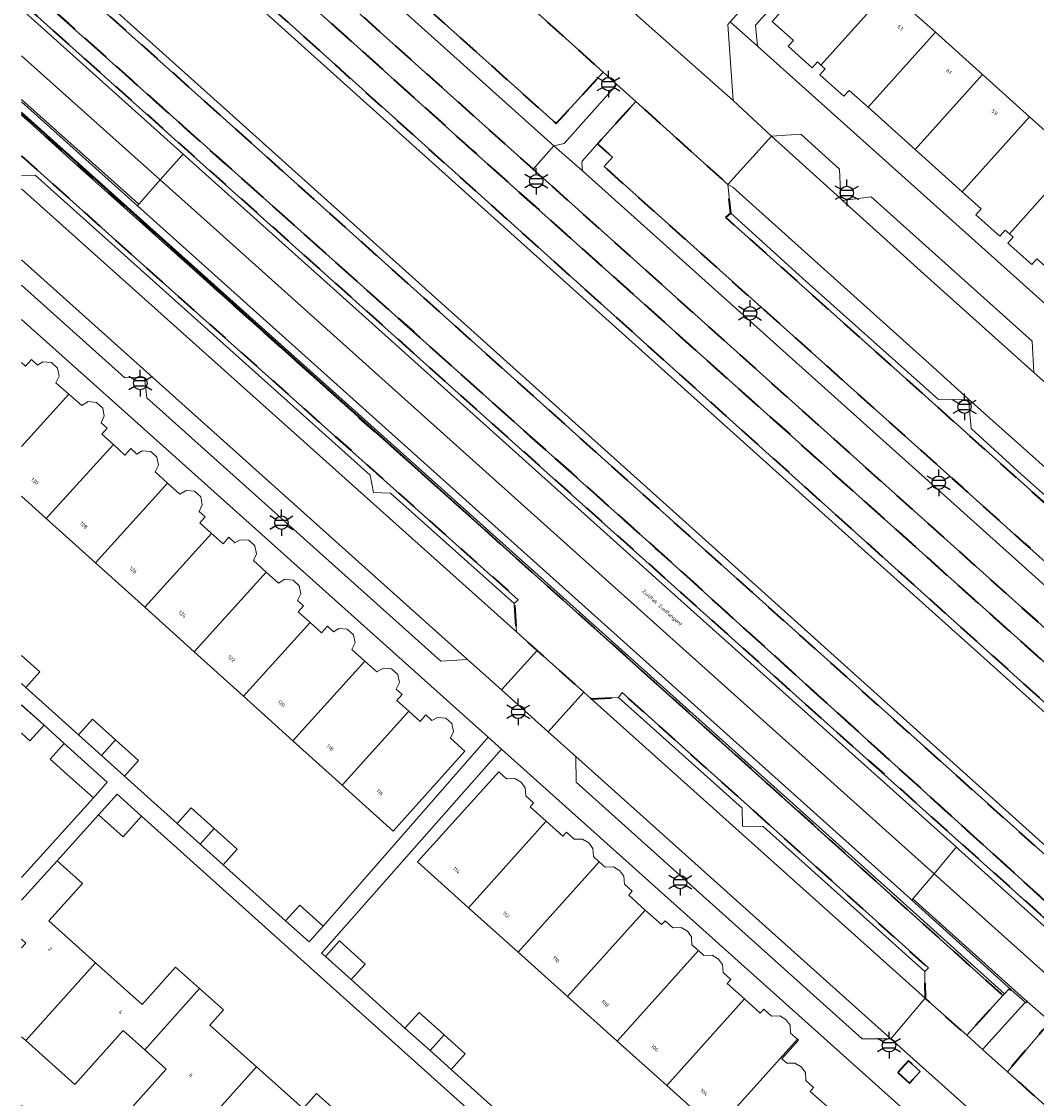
# Model space of a CAD drawing. Extents: x 105780 to 185197, y 477999 to 525027.
# Tile 76 of 562: x 105781 to 105877, y 479191 to 479293. Entities that reach past the tile are written whole.
import ezdxf
from ezdxf.enums import TextEntityAlignment as Align

# ---------------------------------------------------------------- set-up
doc = ezdxf.new("R2010")
doc.units = 0
doc.linetypes.add('XX-HIDDEN', pattern=[4, 2, -2])
for name, color, linetype, lineweight in [('B-GV-GR-MATERIAALGRENS-G', 252, 'XX-HIDDEN', 35), ('B-RO-IE-MEUBILAIR_WEGMEUBILAIR-S', 252, 'Continuous', 25), ('B-RO-IE-TERREINAFSCHEIDING_KUNSTMATIG_HEKWERK-G', 252, 'IE-TERREINAFSCHEIDING-KUNSTMATIG', 18), ('B-WE-GK-KADEMUUR-G', 252, 'Continuous', 18), ('B-WE-GW-WATERGANG_SLOOT_INSTEEK-G', 252, 'Continuous', 30), ('B-XX-KG-KADASTRAAL_BEBOUWING-G', 252, 'Continuous', 20), ('B1-WE-GW-TALUD_KRUIN-G', 252, 'Continuous', 25), ('B1-WE-OG-BEBOUWING-T18', 7, 'Continuous', 18), ('B1-WE-OG-TERREIN_ERF-GV', 252, 'Continuous', 18), ('B1-WE-OG-TOPOGRAFIE-T18', 10, 'Continuous', 18), ('B1-WE-VH-VERHARDING_ASFALT-GV', 252, 'Continuous', 18), ('B1-WE-VH-VERHARDING_BETON-GV', 252, 'Continuous', 18), ('B1-WE-VH-VERHARDING_BETONSTRAATSTEEN-GV', 252, 'Continuous', 18), ('B1-WE-VH-VERHARDING_TEGEL-GV', 252, 'Continuous', 18)]:
    doc.layers.add(name, color=color, linetype=linetype, lineweight=lineweight)
doc.styles.add('NLCS-ISO', font='NLCS-ISO.ttf')
doc.styles.add('NLCS-ISO-M200-T18', font='NLCS-ISO.ttf', dxfattribs={"height": 0.36})
doc.linetypes.add('IE-TERREINAFSCHEIDING-KUNSTMATIG', pattern='A,4,[82,NLCS.SHX,S=0.75,R=90,X=0,Y=0],4,-2', length=10)

# ---------------------------------------------------------------- blocks, each defined once
blk = doc.blocks.new('B-SIE-WEG_LICHTMAST-SO')
at = {"ltscale": 0.1}
for p, q in [((0, 1.27), (0, 2.53)), ((-1.1, 0.63), (-2.19, 1.27)), ((1.1, 0.63), (2.19, 1.27)), ((-1.1, -0.63), (-2.19, -1.27)), ((0, -1.27), (0, -2.53)), ((1.1, -0.63), (2.19, -1.27))]:
    blk.add_line(p, q, dxfattribs=at)
at = {"flags": 128}
for points in [[(-1.16, 0.5), (1.16, 0.5)], [(-1.16, -0.5), (1.16, -0.5)]]:
    blk.add_lwpolyline(points, dxfattribs=at)
at = {"ltscale": 0.1}
blk.add_circle((0, 0), 1.27, dxfattribs=at)
at = {"style": 'NLCS-ISO'}
blk.add_attdef('TYPE', text='', height=1.8, dxfattribs=at).set_placement((0, 2.53), align=Align.BOTTOM_CENTER)

msp = doc.modelspace()

# ---------------------------------------------------------------- linework, layer by layer
at = {"layer": 'B-GV-GR-MATERIAALGRENS-G', "flags": 128}
for points in [[(105780.506, 479329.243), (105788.776, 479321.776), (105831.286, 479283.636), (105835.774, 479288.518), (105831.869, 479292.034), (105828.42, 479295.141), (105825.665, 479294.966), (105825.248, 479294.536), (105811.267, 479307.039), (105780.506, 479334.715)], [(105780.506, 479319.453), (105805.964, 479296.725), (105812.082, 479291.263), (105823.32, 479281.125), (105887.472, 479223.688), (105891.103, 479220.385), (105891.632, 479220.979), (105891.862, 479221.243), (105892.747, 479222.242), (105829.104, 479279.316), (105806.399, 479299.678), (105786.465, 479317.46), (105780.506, 479322.824)], [(105780.506, 479316.014), (105804.084, 479294.823), (105889.237, 479218.29), (105891.103, 479220.385), (105887.472, 479223.688), (105823.32, 479281.125), (105812.082, 479291.263), (105805.964, 479296.725), (105780.506, 479319.453)], [(105780.506, 479297.116), (105797.501, 479281.936), (105840.997, 479243.082), (105879.907, 479207.826), (105880.024, 479207.958), (105882.092, 479210.251), (105843.912, 479244.494), (105799.647, 479284.195), (105780.506, 479301.362)], [(105780.506, 479295.197), (105782.345, 479293.547), (105878.559, 479207.39), (105878.71, 479207.393), (105879.537, 479207.411), (105879.77, 479207.672), (105879.907, 479207.826), (105840.997, 479243.082), (105797.501, 479281.936), (105780.506, 479297.116)], [(105780.506, 479280.59), (105791.793, 479270.456), (105827.704, 479238.403), (105827.314, 479238.041), (105827.524, 479235.339), (105829.482, 479233.586), (105833.933, 479229.601), (105834.613, 479228.992), (105837.237, 479229.106), (105837.568, 479229.578), (105866.676, 479203.409), (105866.319, 479203.065), (105866.357, 479200.538), (105866.765, 479200.174), (105870.307, 479197.012), (105873.735, 479200.799), (105839.183, 479231.902), (105784.821, 479280.557), (105780.506, 479284.473)]]:
    msp.add_lwpolyline(points, dxfattribs=at)
for points in [[(105847.417, 479274.715), (105847.883, 479275.125), (105847.618, 479277.861), (105838.861, 479285.737), (105835.231, 479281.704), (105836.639, 479280.454), (105835.855, 479279.567), (105869.934, 479249.027), (105875.752, 479243.813), (105896.048, 479225.753), (105898.345, 479228.347), (105896.537, 479229.962), (105896.309, 479229.707), (105885.677, 479240.472)], [(105877.665, 479197.493), (105877.749, 479197.586), (105878.102, 479197.972), (105878.04, 479198.031), (105877.881, 479197.853), (105877.834, 479197.801), (105877.526, 479197.461), (105874.192, 479193.544), (105877.988, 479190.143), (105911.437, 479160.119), (105915.93, 479156.078), (105917.902, 479154.305), (105920.254, 479154.698), (105920.564, 479155.143), (105955.013, 479124.165), (105954.745, 479123.884), (105954.811, 479121.274), (105955.775, 479120.406), (105960.174, 479116.442), (105963.822, 479113.155), (105965.738, 479115.364), (105967.772, 479113.632), (105965.865, 479111.314), (105967.416, 479109.916), (105969.289, 479111.975), (105974.549, 479107.266), (105974.231, 479106.911), (105975.011, 479106.212), (106000, 479083.841), (106008.397, 479076.328), (106008.22, 479076.115), (106014.205, 479070.792), (106018.552, 479071.109), (106000, 479087.768), (105969.795, 479114.892), (105937.855, 479143.418), (105925.486, 479154.503), (105877.646, 479197.472)], [(105863.771, 479193.478), (105864.888, 479192.473), (105865.887, 479193.581), (105864.77, 479194.586)]]:
    msp.add_lwpolyline(points, close=True, dxfattribs=at)
at = {"layer": 'B-RO-IE-TERREINAFSCHEIDING_KUNSTMATIG_HEKWERK-G', "flags": 128}
for points in [[(105873.735, 479200.799), (105780.506, 479284.635)], [(105879.625, 479207.321), (105879.174, 479206.785), (105874.673, 479210.864)]]:
    msp.add_lwpolyline(points, dxfattribs=at)
at = {"layer": 'B-WE-GK-KADEMUUR-G', "flags": 128}
for points in [[(105893.584, 479214.383), (105889.237, 479218.29), (105804.084, 479294.823), (105780.506, 479316.014)], [(105780.506, 479314.962), (105803.335, 479294.468), (105861.245, 479242.48), (105888.773, 479217.777), (105890.39, 479216.316), (105893.123, 479213.862), (105950.062, 479162.747), (106001.588, 479116.491), (105995.321, 479109.471), (105943.577, 479155.947), (105914.187, 479182.345), (105886.813, 479206.76), (105882.524, 479210.784), (105845.165, 479244.34), (105800.291, 479284.645), (105780.506, 479302.415)], [(105780.506, 479301.362), (105799.647, 479284.195), (105843.912, 479244.494), (105882.092, 479210.251), (105886.458, 479206.335), (105913.814, 479181.801), (105943.164, 479155.477), (105995.376, 479108.648), (106000.1, 479113.925), (106002.444, 479116.543), (106001.767, 479117.152), (105950.394, 479163.324), (105893.584, 479214.383)]]:
    msp.add_lwpolyline(points, dxfattribs=at)
at = {"layer": 'B-WE-GW-WATERGANG_SLOOT_INSTEEK-G', "flags": 128}
msp.add_lwpolyline([(105780.506, 479302.415), (105800.291, 479284.645), (105845.165, 479244.34), (105882.524, 479210.784), (105886.813, 479206.76), (105914.187, 479182.345), (105943.577, 479155.947), (105995.321, 479109.471), (106001.588, 479116.491), (105950.062, 479162.747), (105893.123, 479213.862), (105890.39, 479216.316), (105888.773, 479217.777), (105861.245, 479242.48), (105803.335, 479294.468), (105780.506, 479314.962)], dxfattribs=at)
at = {"layer": 'B-XX-KG-KADASTRAAL_BEBOUWING-G', "flags": 128}
for points in [[(105862.854, 479296.33), (105858.231, 479300.475), (105851.833, 479293.347), (105853.848, 479291.54), (105853.347, 479290.983), (105855.622, 479288.943), (105856.123, 479289.501), (105856.46, 479289.199)], [(105867.329, 479292.318), (105862.854, 479296.33), (105856.46, 479289.199), (105856.867, 479288.835), (105856.366, 479288.276), (105858.641, 479286.236), (105859.142, 479286.795), (105860.935, 479285.187)], [(105871.803, 479288.306), (105867.329, 479292.318), (105860.935, 479285.187), (105865.41, 479281.175)], [(105876.278, 479284.294), (105871.803, 479288.306), (105865.41, 479281.175), (105869.884, 479277.162)], [(105880.753, 479280.281), (105876.278, 479284.294), (105869.884, 479277.162), (105871.692, 479275.541), (105871.192, 479274.983), (105873.466, 479272.943), (105873.968, 479273.502), (105874.36, 479273.15)], [(105885.228, 479276.269), (105880.753, 479280.281), (105874.36, 479273.15), (105874.711, 479272.835), (105874.209, 479272.276), (105876.485, 479270.237), (105876.985, 479270.795), (105878.834, 479269.137)], [(105794.382, 479249.488), (105793.215, 479250.56), (105793.515, 479251.192), (105793.355, 479251.957), (105792.776, 479252.479), (105791.97, 479252.54), (105791.457, 479252.233), (105790.883, 479252.766), (105790.329, 479252.144), (105789.226, 479253.144), (105782.855, 479246.128), (105787.54, 479241.902)], [(105798.558, 479244.697), (105797.44, 479245.708), (105797.95, 479246.264), (105797.38, 479246.783), (105797.679, 479247.421), (105797.536, 479248.18), (105796.943, 479248.717), (105796.16, 479248.791), (105795.545, 479248.418), (105794.382, 479249.488), (105787.54, 479241.902), (105792.225, 479237.676)], [(105803.743, 479241.026), (105802.536, 479242.124), (105802.836, 479242.756), (105802.675, 479243.521), (105802.095, 479244.043), (105801.29, 479244.105), (105800.777, 479243.797), (105800.203, 479244.33), (105799.649, 479243.71), (105798.558, 479244.697), (105792.225, 479237.676), (105796.91, 479233.45)], [(105807.925, 479236.242), (105806.8, 479237.26), (105807.308, 479237.816), (105806.738, 479238.335), (105807.037, 479238.973), (105806.894, 479239.732), (105806.303, 479240.269), (105805.518, 479240.343), (105804.904, 479239.97), (105803.743, 479241.026), (105796.91, 479233.45), (105801.595, 479229.225)], [(105813.114, 479232.576), (105811.894, 479233.676), (105812.194, 479234.307), (105812.033, 479235.073), (105811.454, 479235.595), (105810.648, 479235.655), (105810.135, 479235.349), (105809.561, 479235.882), (105809.007, 479235.262), (105807.925, 479236.242), (105801.595, 479229.225), (105806.28, 479224.999)], [(105817.301, 479227.797), (105816.166, 479228.824), (105816.674, 479229.38), (105816.104, 479229.899), (105816.401, 479230.537), (105816.26, 479231.296), (105815.669, 479231.833), (105814.884, 479231.907), (105814.27, 479231.534), (105813.114, 479232.576), (105806.28, 479224.999), (105810.965, 479220.773)], [(105785.906, 479225.574), (105788.092, 479223.61), (105789.427, 479225.099), (105787.243, 479227.062)], [(105817.301, 479227.797), (105810.965, 479220.773), (105815.799, 479216.412), (105822.629, 479223.993), (105821.26, 479225.24), (105821.56, 479225.872), (105821.399, 479226.637), (105820.82, 479227.159), (105820.014, 479227.221), (105819.501, 479226.913), (105818.927, 479227.446), (105818.373, 479226.826)], [(105789.427, 479225.099), (105788.092, 479223.61), (105790.289, 479221.636), (105791.626, 479223.124)], [(105786.5, 479223.009), (105784.566, 479224.747), (105783.229, 479223.259), (105785.164, 479221.521), (105787.346, 479219.561), (105788.65, 479221.078)], [(105830.357, 479217.345), (105828.818, 479218.724), (105829.151, 479219.096), (105828.405, 479219.763), (105828.366, 479220.525), (105827.977, 479221.049), (105827.369, 479221.42), (105826.59, 479221.393), (105825.848, 479222.055), (105818.124, 479213.478), (105822.983, 479209.121)], [(105787.806, 479217.956), (105790.149, 479215.866), (105791.9, 479217.839), (105789.58, 479219.922)], [(105795.282, 479217.151), (105797.47, 479215.185), (105798.805, 479216.675), (105796.619, 479218.639)], [(105835.397, 479213.5), (105834.834, 479214.004), (105834.791, 479214.766), (105834.404, 479215.29), (105833.795, 479215.66), (105833.017, 479215.634), (105832.275, 479216.297), (105831.94, 479215.925), (105830.357, 479217.345), (105822.983, 479209.121), (105827.688, 479204.902)], [(105798.805, 479216.675), (105797.47, 479215.185), (105799.665, 479213.213), (105801.002, 479214.701)], [(105839.77, 479208.911), (105838.191, 479210.326), (105838.524, 479210.698), (105837.78, 479211.365), (105837.739, 479212.127), (105837.35, 479212.649), (105836.741, 479213.022), (105835.961, 479212.995), (105835.397, 479213.5), (105827.688, 479204.902), (105832.393, 479200.683)], [(105805.595, 479207.885), (105807.828, 479205.88), (105809.165, 479207.368), (105806.932, 479209.373)], [(105844.811, 479205.066), (105844.207, 479205.606), (105844.166, 479206.366), (105843.777, 479206.892), (105843.169, 479207.263), (105842.39, 479207.236), (105841.648, 479207.899), (105841.315, 479207.527), (105839.77, 479208.911), (105832.393, 479200.683), (105837.098, 479196.464)], [(105809.376, 479204.489), (105811.816, 479202.297), (105813.153, 479203.785), (105810.713, 479205.977)], [(105849.184, 479200.477), (105847.564, 479201.928), (105847.897, 479202.3), (105847.153, 479202.967), (105847.112, 479203.729), (105846.723, 479204.253), (105846.115, 479204.624), (105845.336, 479204.597), (105844.811, 479205.066), (105837.098, 479196.464), (105841.803, 479192.245)], [(105797.422, 479201.452), (105795.145, 479203.494), (105791.959, 479199.941), (105787.537, 479203.907), (105780.908, 479196.515), (105785.559, 479192.344), (105790.161, 479197.476), (105792.209, 479195.639)], [(105802.83, 479194.019), (105798.402, 479197.987), (105799.687, 479199.421), (105797.422, 479201.452), (105792.209, 479195.639), (105794.252, 479193.807), (105789.65, 479188.676), (105794.306, 479184.499)], [(105854.223, 479196.631), (105853.581, 479197.208), (105853.54, 479197.97), (105853.151, 479198.494), (105852.541, 479198.865), (105851.764, 479198.838), (105851.022, 479199.501), (105850.689, 479199.129), (105849.184, 479200.477), (105841.803, 479192.245), (105846.295, 479188.217), (105844.687, 479186.432), (105844.903, 479186.237)], [(105816.936, 479197.697), (105819.321, 479195.554), (105820.656, 479197.044), (105818.273, 479199.185)], [(105820.656, 479197.044), (105819.321, 479195.554), (105821.319, 479193.759), (105822.656, 479195.247)], [(105857.006, 479190.268), (105855.431, 479191.681), (105855.765, 479192.053), (105855.023, 479192.72), (105854.981, 479193.482), (105854.593, 479194.006), (105853.985, 479194.377), (105853.205, 479194.35), (105852.739, 479194.768), (105854.324, 479196.54), (105854.223, 479196.631), (105844.903, 479186.237), (105849.595, 479182.003)], [(105810.813, 479189.444), (105808.534, 479191.487), (105807.251, 479190.056), (105802.83, 479194.019), (105794.306, 479184.499), (105798.944, 479180.339), (105803.548, 479185.472), (105805.601, 479183.632)]]:
    msp.add_lwpolyline(points, close=True, dxfattribs=at)
for points in [[(105785.006, 479257.932), (105783.777, 479259.018), (105784.077, 479259.649), (105783.915, 479260.415), (105783.337, 479260.937), (105782.531, 479260.999), (105782.018, 479260.691), (105781.442, 479261.224), (105780.89, 479260.604), (105780.506, 479260.951)], [(105789.226, 479253.144), (105788.122, 479254.144), (105788.63, 479254.7), (105788.06, 479255.219), (105788.359, 479255.856), (105788.215, 479256.616), (105787.625, 479257.153), (105786.84, 479257.227), (105786.226, 479256.854), (105785.006, 479257.932), (105780.506, 479252.944)], [(105780.506, 479252.944), (105785.006, 479257.932)], [(105780.506, 479248.247), (105782.855, 479246.128), (105789.226, 479253.144)], [(105780.506, 479230.424), (105780.92, 479230.052), (105782.257, 479231.54), (105780.506, 479233.113)], [(105780.506, 479225.705), (105781.303, 479224.99), (105782.639, 479226.478), (105780.503, 479228.396)], [(105783.876, 479213.6), (105780.506, 479209.844)], [(105780.506, 479196.875), (105780.908, 479196.515), (105787.537, 479203.907), (105783.112, 479207.875), (105786.298, 479211.428), (105783.876, 479213.6)], [(105780.506, 479206.146), (105780.915, 479205.779), (105780.506, 479205.323)]]:
    msp.add_lwpolyline(points, dxfattribs=at)
at = {"layer": 'B1-WE-GW-TALUD_KRUIN-G', "flags": 128}
for points in [[(105891.103, 479220.385), (105887.472, 479223.688), (105823.32, 479281.125), (105812.082, 479291.263), (105805.964, 479296.725), (105780.506, 479319.453)], [(105780.506, 479297.116), (105797.501, 479281.936), (105840.997, 479243.082), (105879.907, 479207.826)]]:
    msp.add_lwpolyline(points, dxfattribs=at)
at = {"layer": 'B1-WE-OG-TERREIN_ERF-GV', "flags": 128}
msp.add_lwpolyline([(105885.492, 479291.358), (105883.321, 479288.94), (105881.77, 479290.332), (105880.123, 479291.811), (105882.294, 479294.229), (105876.568, 479299.37), (105874.397, 479296.951), (105872.84, 479298.349), (105871.236, 479299.789), (105873.407, 479302.207), (105870.507, 479304.811), (105868.336, 479302.393), (105863.725, 479306.532), (105865.896, 479308.951), (105865.234, 479309.545), (105850.236, 479292.982), (105850.421, 479290.986), (105882.359, 479262.381), (105898.285, 479279.873), (105894.416, 479283.346), (105892.245, 479280.928), (105890.699, 479282.316), (105889.01, 479283.832), (105891.181, 479286.25)], close=True, dxfattribs=at)
for points in [[(105862.854, 479296.33), (105867.329, 479292.318), (105871.803, 479288.306), (105876.278, 479284.294), (105880.753, 479280.281)], [(105876.985, 479270.795), (105876.485, 479270.237), (105874.209, 479272.276), (105874.711, 479272.835), (105874.36, 479273.15), (105873.968, 479273.502), (105873.466, 479272.943), (105871.192, 479274.983), (105871.692, 479275.541), (105869.884, 479277.162), (105865.41, 479281.175), (105860.935, 479285.187), (105859.142, 479286.795), (105858.641, 479286.236), (105856.366, 479288.276), (105856.867, 479288.835), (105856.46, 479289.199), (105856.123, 479289.501), (105855.622, 479288.943), (105853.347, 479290.983), (105853.848, 479291.54), (105851.833, 479293.347)], [(105824.83, 479225.344), (105789.729, 479256.789), (105780.506, 479265.014)], [(105780.506, 479260.951), (105780.89, 479260.604), (105781.442, 479261.224), (105782.018, 479260.691), (105782.531, 479260.999), (105783.337, 479260.937), (105783.915, 479260.415), (105784.077, 479259.649), (105783.777, 479259.018), (105785.006, 479257.932), (105786.226, 479256.854), (105786.84, 479257.227), (105787.625, 479257.153), (105788.215, 479256.616), (105788.359, 479255.856), (105788.06, 479255.219), (105788.63, 479254.7), (105788.122, 479254.144), (105789.226, 479253.144), (105790.329, 479252.144), (105790.883, 479252.766), (105791.457, 479252.233), (105791.97, 479252.54), (105792.776, 479252.479), (105793.355, 479251.957), (105793.515, 479251.192), (105793.215, 479250.56), (105794.382, 479249.488), (105795.545, 479248.418), (105796.16, 479248.791), (105796.943, 479248.717), (105797.536, 479248.18), (105797.679, 479247.421), (105797.38, 479246.783), (105797.95, 479246.264), (105797.44, 479245.708), (105798.558, 479244.697), (105799.649, 479243.71), (105800.203, 479244.33), (105800.777, 479243.797), (105801.29, 479244.105), (105802.095, 479244.043), (105802.675, 479243.521), (105802.836, 479242.756), (105802.536, 479242.124), (105803.743, 479241.026), (105804.904, 479239.97), (105805.518, 479240.343), (105806.303, 479240.269), (105806.894, 479239.732), (105807.037, 479238.973), (105806.738, 479238.335), (105807.308, 479237.816), (105806.8, 479237.26), (105807.925, 479236.242), (105809.007, 479235.262), (105809.561, 479235.882), (105810.135, 479235.349), (105810.648, 479235.655), (105811.454, 479235.595), (105812.033, 479235.073), (105812.194, 479234.307), (105811.894, 479233.676), (105813.114, 479232.576), (105814.27, 479231.534), (105814.884, 479231.907), (105815.669, 479231.833), (105816.26, 479231.296), (105816.401, 479230.537), (105816.104, 479229.899), (105816.674, 479229.38), (105816.166, 479228.824), (105817.301, 479227.797), (105818.373, 479226.826), (105818.927, 479227.446), (105819.501, 479226.913), (105820.014, 479227.221), (105820.82, 479227.159), (105821.399, 479226.637), (105821.56, 479225.872), (105821.26, 479225.24), (105822.629, 479223.993), (105815.799, 479216.412), (105810.965, 479220.773), (105806.28, 479224.999), (105801.595, 479229.225), (105796.91, 479233.45), (105792.225, 479237.676), (105787.54, 479241.902), (105782.855, 479246.128), (105780.506, 479248.247)], [(105780.506, 479233.113), (105782.257, 479231.54), (105780.92, 479230.052), (105785.906, 479225.574), (105787.243, 479227.062), (105789.427, 479225.099), (105791.626, 479223.124), (105790.289, 479221.636), (105795.282, 479217.151), (105796.619, 479218.639), (105798.805, 479216.675), (105801.002, 479214.701), (105799.665, 479213.213), (105805.595, 479207.885), (105806.932, 479209.373), (105809.165, 479207.368), (105824.83, 479225.344)], [(105780.506, 479212.019), (105787.346, 479219.561), (105785.164, 479221.521), (105783.229, 479223.259), (105784.566, 479224.747), (105782.639, 479226.478), (105781.303, 479224.99), (105780.506, 479225.705)], [(105864.983, 479189.385), (105826.117, 479224.194), (105809.006, 479204.822), (105809.376, 479204.489), (105810.713, 479205.977), (105813.153, 479203.785), (105811.816, 479202.297), (105816.936, 479197.697), (105818.273, 479199.185), (105820.656, 479197.044), (105822.656, 479195.247), (105821.319, 479193.759), (105826.334, 479189.254)], [(105846.295, 479188.217), (105841.803, 479192.245), (105837.098, 479196.464), (105832.393, 479200.683), (105827.688, 479204.902), (105822.983, 479209.121), (105818.124, 479213.478), (105825.848, 479222.055), (105826.59, 479221.393), (105827.369, 479221.42), (105827.977, 479221.049), (105828.366, 479220.525), (105828.405, 479219.763), (105829.151, 479219.096), (105828.818, 479218.724), (105830.357, 479217.345), (105831.94, 479215.925), (105832.275, 479216.297), (105833.017, 479215.634), (105833.795, 479215.66), (105834.404, 479215.29), (105834.791, 479214.766), (105834.834, 479214.004), (105835.397, 479213.5), (105835.961, 479212.995), (105836.741, 479213.022), (105837.35, 479212.649), (105837.739, 479212.127), (105837.78, 479211.365), (105838.524, 479210.698), (105838.191, 479210.326), (105839.77, 479208.911), (105841.315, 479207.527), (105841.648, 479207.899), (105842.39, 479207.236), (105843.169, 479207.263), (105843.777, 479206.892), (105844.166, 479206.366), (105844.207, 479205.606), (105844.811, 479205.066), (105845.336, 479204.597), (105846.115, 479204.624), (105846.723, 479204.253), (105847.112, 479203.729), (105847.153, 479202.967), (105847.897, 479202.3), (105847.564, 479201.928), (105849.184, 479200.477), (105850.689, 479199.129), (105851.022, 479199.501), (105851.764, 479198.838), (105852.541, 479198.865), (105853.151, 479198.494), (105853.54, 479197.97), (105853.581, 479197.208), (105854.223, 479196.631), (105854.324, 479196.54), (105852.739, 479194.768), (105853.205, 479194.35), (105853.985, 479194.377), (105854.593, 479194.006), (105854.981, 479193.482), (105855.023, 479192.72), (105855.765, 479192.053), (105855.431, 479191.681), (105857.006, 479190.268)], [(105780.506, 479190.33), (105808.311, 479165.483), (105809.392, 479164.517), (105825.862, 479149.637), (105837.671, 479162.839), (105842.893, 479168.677), (105840.199, 479171.095), (105841.958, 479173.055), (105827.111, 479186.213), (105791.9, 479217.839)], [(105791.9, 479217.839), (105790.149, 479215.866), (105787.806, 479217.956), (105783.876, 479213.6), (105786.298, 479211.428), (105783.112, 479207.875), (105787.537, 479203.907), (105791.959, 479199.941), (105795.145, 479203.494), (105797.422, 479201.452), (105799.687, 479199.421), (105798.402, 479197.987), (105802.83, 479194.019), (105807.251, 479190.056), (105808.534, 479191.487), (105810.813, 479189.444)], [(105780.506, 479205.323), (105780.915, 479205.779), (105780.506, 479206.146)], [(105789.65, 479188.676), (105794.252, 479193.807), (105792.209, 479195.639), (105790.161, 479197.476), (105785.559, 479192.344), (105780.908, 479196.515), (105780.506, 479196.875)]]:
    msp.add_lwpolyline(points, dxfattribs=at)
at = {"layer": 'B1-WE-VH-VERHARDING_ASFALT-GV', "flags": 128}
for points in [[(105880.267, 479256.784), (105876.695, 479259.98), (105867.215, 479268.462), (105858.512, 479276.343), (105858.344, 479276.496), (105851.762, 479282.456), (105847.618, 479277.861), (105848.097, 479277.586), (105866.433, 479261.136), (105870.475, 479257.454), (105883.575, 479245.814)], [(105780.506, 479270.684), (105822.875, 479232.731), (105826.092, 479229.845), (105829.482, 479233.586), (105827.524, 479235.339), (105780.506, 479277.436)]]:
    msp.add_lwpolyline(points, dxfattribs=at)
msp.add_lwpolyline([(105834.613, 479228.992), (105833.933, 479229.601), (105830.552, 479225.843), (105833.176, 479223.489), (105863.093, 479196.67), (105866.357, 479200.538)], close=True, dxfattribs=at)
at = {"layer": 'B1-WE-VH-VERHARDING_BETON-GV', "flags": 128}
for points in [[(105780.506, 479322.824), (105786.465, 479317.46), (105806.399, 479299.678), (105829.104, 479279.316), (105831.087, 479281.531), (105780.506, 479326.906)], [(105780.506, 479290.094), (105793.68, 479278.288), (105795.727, 479280.608), (105795.853, 479280.75), (105782.042, 479293.124), (105780.506, 479294.498)], [(105780.506, 479285.945), (105791.634, 479275.969), (105793.68, 479278.288), (105780.506, 479290.094)]]:
    msp.add_lwpolyline(points, dxfattribs=at)
for points in [[(105895.009, 479224.264), (105868.804, 479247.764), (105833.811, 479279.145), (105831.087, 479281.531), (105829.104, 479279.316), (105892.747, 479222.242), (105894.367, 479220.789), (105896.543, 479218.85), (105896.946, 479218.491), (105939.877, 479179.925), (105957.901, 479163.835), (105959.933, 479166.109), (105955.963, 479169.603), (105900.427, 479219.388)], [(105795.727, 479280.608), (105793.68, 479278.288), (105797.502, 479274.863), (105827.701, 479247.782), (105867.203, 479212.366), (105869.194, 479214.722), (105869.325, 479214.877), (105840.775, 479240.449), (105811.027, 479267.155), (105795.853, 479280.75)], [(105791.634, 479275.969), (105791.513, 479275.832), (105864.922, 479210.002), (105865.084, 479209.856), (105865.191, 479209.983), (105867.203, 479212.366), (105827.701, 479247.782), (105797.502, 479274.863), (105793.68, 479278.288)], [(105869.194, 479214.722), (105867.203, 479212.366), (105886.083, 479195.439), (105941.3, 479145.925), (105943.282, 479148.321), (105930.618, 479159.675), (105900.13, 479187.045), (105888.359, 479197.544), (105882.506, 479202.819), (105882.202, 479203.088), (105882.126, 479202.999), (105880.141, 479204.757), (105878.939, 479205.847), (105878.999, 479205.911), (105878.994, 479205.915), (105879.131, 479206.069), (105878.93, 479206.251), (105869.529, 479214.695), (105869.325, 479214.877)], [(105867.203, 479212.366), (105865.191, 479209.983), (105875.838, 479200.422), (105876.041, 479200.242), (105876.068, 479200.218), (105878.299, 479198.244), (105878.326, 479198.22), (105880.954, 479195.895), (105926.209, 479155.262), (105939.313, 479143.522), (105940.039, 479144.399), (105941.3, 479145.925), (105886.083, 479195.439)]]:
    msp.add_lwpolyline(points, close=True, dxfattribs=at)
at = {"layer": 'B1-WE-VH-VERHARDING_BETONSTRAATSTEEN-GV', "flags": 128}
for points in [[(105850.746, 479296.559), (105847.048, 479300.043), (105844.034, 479296.861), (105843.782, 479296.853), (105835.981, 479296.599), (105848.112, 479285.819), (105847.615, 479293.07), (105847.829, 479293.308)], [(105835.981, 479296.599), (105832.537, 479299.64), (105828.42, 479295.141), (105831.869, 479292.034), (105835.774, 479288.518), (105837.07, 479287.35), (105838.861, 479285.737), (105847.618, 479277.861), (105851.762, 479282.456), (105848.112, 479285.819)], [(105854.549, 479282.632), (105851.762, 479282.456), (105858.344, 479276.496), (105858.214, 479279.325)], [(105848.097, 479277.586), (105847.618, 479277.861), (105847.883, 479275.125), (105855.069, 479268.63), (105867.637, 479257.417), (105870.475, 479257.454), (105866.433, 479261.136)], [(105861.226, 479276.684), (105858.512, 479276.343), (105867.215, 479268.462), (105876.695, 479259.98), (105876.52, 479262.974)], [(105883.575, 479245.814), (105870.475, 479257.454), (105870.742, 479254.663), (105875.521, 479250.311), (105883.096, 479243.57), (105886.418, 479240.453), (105891.082, 479235.736), (105896.588, 479230.271), (105899.445, 479230.247), (105887.468, 479242.247)], [(105833.933, 479229.601), (105829.482, 479233.586), (105826.092, 479229.845), (105830.552, 479225.843)], [(105837.237, 479229.106), (105834.613, 479228.992), (105866.357, 479200.538), (105866.319, 479203.065), (105850.965, 479216.836), (105849.018, 479216.868), (105848.989, 479218.606)], [(105833.176, 479223.489), (105833.199, 479221.05), (105860.389, 479196.678), (105863.093, 479196.67)], [(105865.191, 479209.983), (105865.084, 479209.856), (105874.537, 479201.339), (105875.613, 479200.366), (105875.912, 479200.096), (105876.041, 479200.242), (105875.838, 479200.422)], [(105871.814, 479195.667), (105871.055, 479196.344), (105870.307, 479197.012), (105866.765, 479200.174), (105866.357, 479200.538), (105863.093, 479196.67), (105870.96, 479189.639), (105874.632, 479186.357), (105877.988, 479190.143), (105874.192, 479193.544)]]:
    msp.add_lwpolyline(points, close=True, dxfattribs=at)
for points in [[(105781.799, 479278.742), (105780.506, 479278.668)], [(105780.506, 479277.436), (105827.524, 479235.339), (105827.314, 479238.041), (105815.555, 479248.533), (105813.96, 479248.59), (105813.636, 479250.239), (105781.799, 479278.742)], [(105780.506, 479268.286), (105790.316, 479259.478), (105792.197, 479259.501), (105792.395, 479257.586), (105820.327, 479232.568), (105822.875, 479232.731), (105780.506, 479270.684)]]:
    msp.add_lwpolyline(points, dxfattribs=at)
at = {"layer": 'B1-WE-VH-VERHARDING_TEGEL-GV', "flags": 128}
for points in [[(105837.07, 479287.35), (105835.774, 479288.518), (105831.286, 479283.636), (105788.776, 479321.776), (105780.506, 479329.243)], [(105780.506, 479326.906), (105831.087, 479281.531), (105832.049, 479281.736), (105837.07, 479287.35)], [(105877.702, 479326.52), (105876.734, 479325.528), (105876.888, 479325.215), (105879.912, 479322.454), (105875.112, 479317.045), (105868.714, 479309.836), (105865.622, 479312.672), (105865.483, 479312.75), (105865.227, 479312.702), (105850.746, 479296.559), (105847.829, 479293.308), (105850.421, 479290.986), (105850.236, 479292.982), (105865.234, 479309.545), (105865.896, 479308.951), (105868.754, 479306.385), (105869.724, 479307.472), (105871.888, 479309.897), (105885.047, 479324.505)], [(105780.506, 479294.498), (105782.042, 479293.124), (105795.853, 479280.75), (105811.027, 479267.155), (105840.775, 479240.449), (105869.325, 479214.877), (105869.529, 479214.695), (105878.93, 479206.251), (105879.385, 479206.719), (105879.4, 479206.774), (105878.71, 479207.393), (105878.559, 479207.39), (105782.345, 479293.547), (105780.506, 479295.197)], [(105882.359, 479262.381), (105850.421, 479290.986), (105847.829, 479293.308), (105847.615, 479293.07), (105848.112, 479285.819), (105851.762, 479282.456), (105854.549, 479282.632), (105858.214, 479279.325), (105858.344, 479276.496), (105858.512, 479276.343), (105861.226, 479276.684), (105876.52, 479262.974), (105876.695, 479259.98), (105880.267, 479256.784)], [(105780.506, 479285.702), (105791.513, 479275.832), (105791.634, 479275.969), (105780.506, 479285.945)], [(105780.506, 479284.736), (105835.049, 479235.84), (105864.311, 479209.582), (105873.886, 479200.961), (105874.298, 479201.402), (105874.459, 479201.257), (105874.537, 479201.339), (105865.084, 479209.856), (105864.922, 479210.002), (105791.513, 479275.832), (105780.506, 479285.702)], [(105780.506, 479284.473), (105784.821, 479280.557), (105839.183, 479231.902), (105873.735, 479200.799), (105873.886, 479200.961), (105864.311, 479209.582), (105835.049, 479235.84), (105780.506, 479284.736)], [(105896.048, 479225.753), (105875.752, 479243.813), (105869.934, 479249.027), (105835.855, 479279.567), (105836.639, 479280.454), (105835.231, 479281.704), (105833.761, 479280.071), (105833.731, 479279.856), (105833.811, 479279.145), (105868.804, 479247.764), (105895.009, 479224.264)], [(105780.506, 479278.668), (105781.799, 479278.742), (105813.636, 479250.239), (105813.96, 479248.59), (105815.555, 479248.533), (105827.314, 479238.041), (105827.704, 479238.403), (105791.793, 479270.456), (105780.506, 479280.59)], [(105883.096, 479243.57), (105875.521, 479250.311), (105870.742, 479254.663), (105870.475, 479257.454), (105867.637, 479257.417), (105855.069, 479268.63), (105847.883, 479275.125), (105847.417, 479274.715), (105885.677, 479240.472)], [(105792.395, 479257.586), (105792.197, 479259.501), (105790.316, 479259.478), (105780.506, 479268.286)], [(105780.506, 479265.014), (105789.729, 479256.789), (105824.83, 479225.344), (105826.117, 479224.194), (105864.983, 479189.385)], [(105870.96, 479189.639), (105863.093, 479196.67), (105860.389, 479196.678), (105833.199, 479221.05), (105833.176, 479223.489), (105830.552, 479225.843), (105826.092, 479229.845), (105822.875, 479232.731), (105820.327, 479232.568), (105792.395, 479257.586)], [(105790.289, 479221.636), (105788.092, 479223.61), (105785.906, 479225.574), (105780.92, 479230.052), (105780.506, 479230.424)], [(105780.506, 479228.393), (105782.639, 479226.478), (105784.566, 479224.747), (105786.5, 479223.009), (105788.65, 479221.078), (105787.346, 479219.561), (105780.506, 479212.019)], [(105826.334, 479189.254), (105821.319, 479193.759), (105819.321, 479195.554), (105816.936, 479197.697), (105811.816, 479202.297), (105809.376, 479204.489), (105809.006, 479204.822), (105826.117, 479224.194), (105824.83, 479225.344), (105809.165, 479207.368), (105807.828, 479205.88), (105805.595, 479207.885), (105799.665, 479213.213), (105797.47, 479215.185), (105795.282, 479217.151), (105790.289, 479221.636)], [(105780.506, 479209.844), (105783.876, 479213.6), (105787.806, 479217.956), (105789.58, 479219.922), (105791.9, 479217.839), (105827.111, 479186.213)]]:
    msp.add_lwpolyline(points, dxfattribs=at)
for points in [[(105838.861, 479285.737), (105837.07, 479287.35), (105832.049, 479281.736), (105831.087, 479281.531), (105833.811, 479279.145), (105833.731, 479279.856), (105833.761, 479280.071), (105835.231, 479281.704)], [(105837.568, 479229.578), (105837.237, 479229.106), (105848.989, 479218.606), (105849.018, 479216.868), (105850.965, 479216.836), (105866.319, 479203.065), (105866.676, 479203.409)], [(105875.805, 479200.051), (105875.912, 479200.096), (105875.613, 479200.366), (105874.537, 479201.339), (105874.459, 479201.257), (105874.298, 479201.402), (105873.886, 479200.961), (105873.735, 479200.799), (105870.307, 479197.012), (105871.055, 479196.344), (105871.814, 479195.667)], [(105877.526, 479197.461), (105877.834, 479197.801), (105877.881, 479197.853), (105878.04, 479198.031), (105878.102, 479197.972), (105878.214, 479198.094), (105878.185, 479198.119), (105878.299, 479198.244), (105876.068, 479200.218), (105876.041, 479200.242), (105875.912, 479200.096), (105875.805, 479200.051), (105871.814, 479195.667), (105874.192, 479193.544)], [(105863.771, 479193.478), (105864.77, 479194.586), (105865.887, 479193.581), (105864.888, 479192.473)]]:
    msp.add_lwpolyline(points, close=True, dxfattribs=at)

# ---------------------------------------------------------------- block references
at = {"layer": 'B-RO-IE-MEUBILAIR_WEGMEUBILAIR-S', "xscale": 0.5, "yscale": 0.5, "zscale": 0.5}
for p in [(105836.271, 479287.389), (105829.408, 479278.161), (105858.918, 479277.061), (105849.731, 479265.612), (105791.789, 479258.98), (105870.1, 479256.732), (105867.658, 479249.517), (105805.201, 479245.719), (105827.694, 479227.743), (105843.09, 479211.568), (105862.926, 479196.061)]:
    msp.add_blockref('B-SIE-WEG_LICHTMAST-SO', p, dxfattribs=at)

# ---------------------------------------------------------------- texts
at = {"layer": 'B1-WE-OG-BEBOUWING-T18', "style": 'NLCS-ISO-M200-T18'}
for s, rotation, p in [('63', 318.1, (105864.008, 479292.744)), ('61', 318.1, (105868.623, 479288.606)), ('59', 318.1, (105872.958, 479284.719)), ('130', 317.9, (105781.767, 479249.666)), ('128', 317.9, (105786.409, 479245.48)), ('126', 317.9, (105791.12, 479241.23)), ('124', 317.9, (105795.779, 479237.029)), ('122', 317.9, (105800.464, 479232.803)), ('120', 317.9, (105805.192, 479228.537)), ('118', 317.9, (105809.834, 479224.351)), ('116', 317.9, (105814.545, 479220.101)), ('114', 318.1, (105821.838, 479212.7)), ('112', 318.1, (105826.543, 479208.481)), ('2', 318.1, (105783.228, 479205.218)), ('110', 318.1, (105831.292, 479204.222)), ('108', 318.1, (105835.953, 479200.043)), ('4', 318.1, (105789.926, 479199.211)), ('106', 318.1, (105840.684, 479195.8)), ('6', 318.1, (105796.598, 479193.226)), ('104', 318.1, (105845.363, 479191.605))]:
    msp.add_text(s, height=0.36, rotation=rotation, dxfattribs=at).set_placement(p, align=Align.MIDDLE)
at = {"layer": 'B1-WE-OG-TOPOGRAFIE-T18', "style": 'NLCS-ISO-M200-T18'}
msp.add_text('Zuidtak Zuidtangent', height=0.36, rotation=318.1, dxfattribs=at).set_placement((105841.351, 479237.611), align=Align.MIDDLE)

doc.saveas('drawing.dxf')
